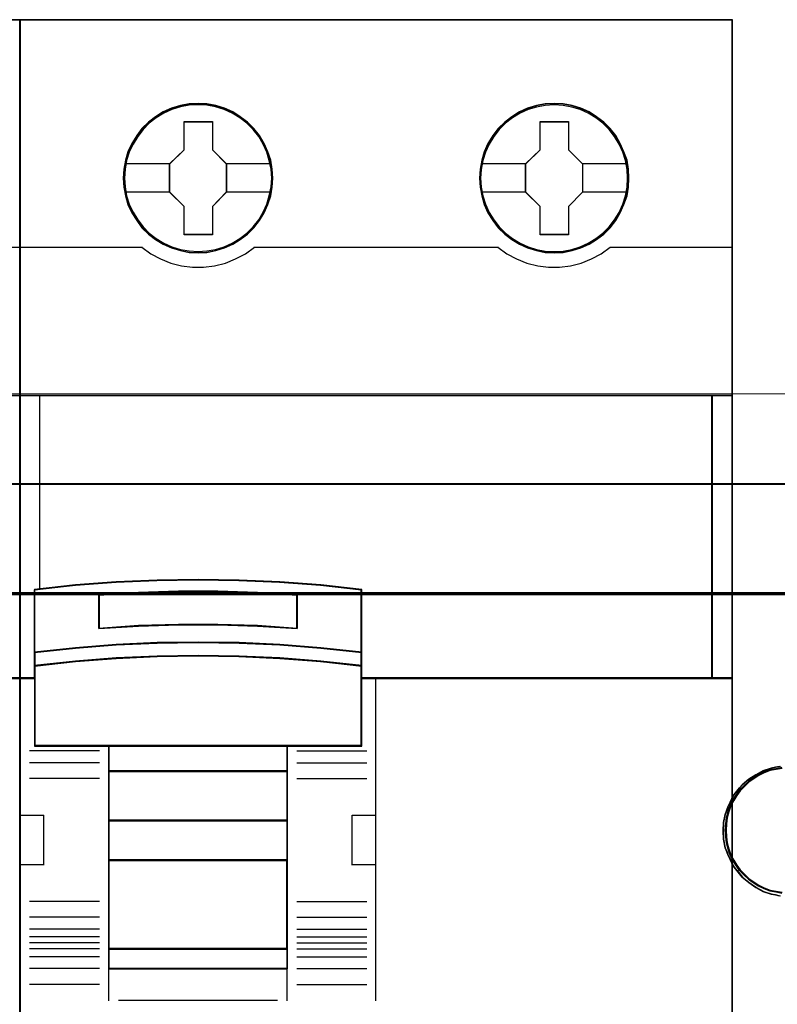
# Model space of a CAD drawing. Header units: millimetres. Extents: x -1290 to 1795, y -4192 to -1311.
# Tile 725 of 1056: x 1513 to 1521, y -2658 to -2648. Entities that reach past the tile are written whole.
import ezdxf

# ---------------------------------------------------------------- set-up
doc = ezdxf.new("R2010")
doc.units = ezdxf.units.MM
doc.layers.add('30', color=7, linetype='Continuous')
doc.layers.add('45', color=7, linetype='Continuous')
doc.layers.add('Aparatura', color=7, linetype='Continuous', lineweight=13)

# ---------------------------------------------------------------- blocks, each defined once
blk = doc.blocks.new('*U370')
at = {"layer": '30', "color": 7}
for points in [[(117.158256, -706.821084), (548.842747, -706.821084), (117.158256, -706.821084)], [(548.842747, -706.821084), (117.158256, -706.821084), (117.158256, -709.385785), (117.158256, -710.863276), (117.158256, -712.424399), (548.842747, -712.424399), (548.842747, -710.863276), (548.842747, -709.385785), (548.842747, -706.821084)], [(117.158256, -712.336426), (548.842747, -712.336426), (117.158256, -712.336426)], [(548.842747, -712.336426), (117.158256, -712.336426), (117.158256, -713.851227), (117.158256, -734.920729), (117.158256, -736.435529), (548.842747, -736.435529), (548.842747, -734.920729), (548.842747, -713.851227), (548.842747, -712.336426)]]:
    blk.add_lwpolyline(points, close=True, dxfattribs=at)
at = {"layer": '30', "color": 59}
blk.add_lwpolyline([(548.79978, -706.862377), (117.201224, -706.862377), (117.201224, -709.388456), (117.201224, -710.843697), (117.201224, -712.38131), (548.79978, -712.38131), (548.79978, -710.843697), (548.79978, -709.388456), (548.79978, -706.862377)], close=True, dxfattribs=at)
at = {"layer": '30', "color": 7}
for points in [[(533.915878, -721.118406), (533.718838, -721.146215), (533.493649, -721.201833), (533.071421, -721.340879), (532.705489, -721.535543), (532.339558, -721.758016), (532.001775, -722.036107), (531.861032, -722.202962), (531.720289, -722.369816), (531.579546, -722.536671), (531.466952, -722.731335), (531.382506, -722.925999), (531.269912, -723.120663), (531.213615, -723.315327), (531.129169, -723.5378), (531.044723, -723.954936), (531.016575, -724.372073), (531.044723, -724.78921), (531.129169, -725.234156), (531.213615, -725.42882), (531.269912, -725.623484), (531.382506, -725.818148), (531.466952, -726.012812), (531.579546, -726.207476), (531.720289, -726.37433), (531.861032, -726.541185), (532.001775, -726.70804), (532.339558, -726.986131), (532.705489, -727.236413), (533.071421, -727.431077), (533.493649, -727.570123), (533.718838, -727.597932), (533.915878, -727.65355)], [(533.85721, -727.65355), (533.664157, -727.597932), (533.443525, -727.570123), (533.02984, -727.431077), (532.671314, -727.236413), (532.312787, -726.986131), (531.981839, -726.70804), (531.843944, -726.541185), (531.706049, -726.37433), (531.568154, -726.207476), (531.457838, -726.012812), (531.375101, -725.818148), (531.264785, -725.623484), (531.209627, -725.42882), (531.12689, -725.234156), (531.044153, -724.78921), (531.016575, -724.372073), (531.044153, -723.954936), (531.12689, -723.5378), (531.209627, -723.315327), (531.264785, -723.120663), (531.375101, -722.925999), (531.457838, -722.731335), (531.568154, -722.536671), (531.706049, -722.369816), (531.843944, -722.202962), (531.981839, -722.036107), (532.312787, -721.758016), (532.671314, -721.535543), (533.02984, -721.340879), (533.443525, -721.201833), (533.664157, -721.146215), (533.85721, -721.118406)], [(533.85721, -721.118406), (533.664157, -721.146215), (533.443525, -721.201833), (533.02984, -721.340879), (532.671314, -721.535543), (532.312787, -721.758016), (531.981839, -722.036107), (531.843944, -722.202962), (531.706049, -722.369816), (531.568154, -722.536671), (531.457838, -722.731335), (531.375101, -722.925999), (531.264785, -723.120663), (531.209627, -723.315327), (531.12689, -723.5378), (531.044153, -723.954936), (531.016575, -724.372073), (531.044153, -724.78921), (531.12689, -725.234156), (531.209627, -725.42882), (531.264785, -725.623484), (531.375101, -725.818148), (531.457838, -726.012812), (531.568154, -726.207476), (531.706049, -726.37433), (531.843944, -726.541185), (531.981839, -726.70804), (532.312787, -726.986131), (532.671314, -727.236413), (533.02984, -727.431077), (533.443525, -727.570123), (533.664157, -727.597932), (533.85721, -727.65355)], [(533.988833, -721.172278), (533.683071, -721.227918), (533.377308, -721.283559), (533.071546, -721.39484), (532.79358, -721.533941), (532.54341, -721.700862), (532.293241, -721.867784), (532.070868, -722.090346), (531.848495, -722.312908), (531.681716, -722.56329), (531.514936, -722.813673), (531.375953, -723.091875), (531.264767, -723.397898), (531.181377, -723.703921), (531.15358, -724.009944), (531.125784, -724.343787), (531.15358, -724.67763), (531.181377, -724.983653), (531.264767, -725.289676), (531.375953, -725.595699), (531.514936, -725.873901), (531.681716, -726.124283), (531.848495, -726.374666), (532.070868, -726.597228), (532.293241, -726.81979), (532.54341, -726.986711), (532.79358, -727.153633), (533.071546, -727.292734), (533.377308, -727.404015), (533.683071, -727.459656), (533.988833, -727.515296)], [(533.988833, -721.172278), (533.683071, -721.227918), (533.377308, -721.283559), (533.071546, -721.39484), (532.79358, -721.533941), (532.54341, -721.700862), (532.293241, -721.867784), (532.070868, -722.090346), (531.848495, -722.312908), (531.681716, -722.56329), (531.514936, -722.813673), (531.375953, -723.091875), (531.264767, -723.397898), (531.181377, -723.703921), (531.15358, -724.009944), (531.125784, -724.343787), (531.15358, -724.67763), (531.181377, -724.983653), (531.264767, -725.289676), (531.375953, -725.595699), (531.514936, -725.873901), (531.681716, -726.124283), (531.848495, -726.374666), (532.070868, -726.597228), (532.293241, -726.81979), (532.54341, -726.986711), (532.79358, -727.153633), (533.071546, -727.292734), (533.377308, -727.404015), (533.683071, -727.459656), (533.988833, -727.515296)], [(533.988833, -727.515296), (533.683071, -727.459656), (533.377308, -727.404015), (533.071546, -727.292734), (532.79358, -727.153633), (532.54341, -726.986711), (532.293241, -726.81979), (532.070868, -726.597228), (531.848495, -726.374666), (531.681716, -726.124283), (531.514936, -725.873901), (531.375953, -725.595699), (531.264767, -725.289676), (531.181377, -724.983653), (531.15358, -724.67763), (531.125784, -724.343787), (531.15358, -724.009944), (531.181377, -723.703921), (531.264767, -723.397898), (531.375953, -723.091875), (531.514936, -722.813673), (531.681716, -722.56329), (531.848495, -722.312908), (532.070868, -722.090346), (532.293241, -721.867784), (532.54341, -721.700862), (532.79358, -721.533941), (533.071546, -721.39484), (533.377308, -721.283559), (533.683071, -721.227918), (533.988833, -721.172278)], [(533.993317, -721.214992), (533.691664, -721.269883), (533.390012, -721.324774), (533.088359, -721.434556), (532.814129, -721.571784), (532.567323, -721.736457), (532.320516, -721.901131), (532.101132, -722.120695), (531.881748, -722.34026), (531.717211, -722.58727), (531.552673, -722.83428), (531.415558, -723.108736), (531.305866, -723.410637), (531.223597, -723.712539), (531.196174, -724.01444), (531.168751, -724.343787), (531.196174, -724.673134), (531.223597, -724.975035), (531.305866, -725.276936), (531.415558, -725.578838), (531.552673, -725.853294), (531.717211, -726.100304), (531.881748, -726.347314), (532.101132, -726.566878), (532.320516, -726.786443), (532.567323, -726.951117), (532.814129, -727.11579), (533.088359, -727.253018), (533.390012, -727.3628), (533.691664, -727.417691), (533.993317, -727.472582)]]:
    blk.add_lwpolyline(points, dxfattribs=at)
blk = doc.blocks.new('*U368')
at = {"layer": '45', "color": 7}
for points in [[(423.4562, -533.437885), (387.435049, -533.437885), (387.435049, -616.396035), (423.4562, -616.396035), (423.4562, -533.437885)], [(400.219693, -541.453332), (400.192053, -541.000581), (400.120188, -540.542309), (399.965401, -540.111644), (399.794029, -539.692021), (399.556321, -539.300005), (399.274387, -538.946638), (398.948229, -538.6264), (398.583374, -538.344811), (398.212991, -538.101871), (397.781798, -537.914145), (397.350606, -537.781633), (396.897301, -537.698813), (396.449524, -537.676727), (395.990692, -537.698813), (395.553971, -537.781633), (395.106194, -537.914145), (394.691586, -538.101871), (394.299091, -538.344811), (393.939764, -538.6264), (393.608077, -538.946638), (393.348256, -539.300005), (393.10502, -539.692021), (392.90048, -540.111644), (392.784389, -540.542309), (392.69594, -541.000581), (392.662771, -541.453332), (392.69594, -541.906083), (392.784389, -542.347791), (392.90048, -542.783978), (393.10502, -543.19808), (393.348256, -543.590096), (393.608077, -543.954505), (393.939764, -544.280265), (394.299091, -544.556332), (394.691586, -544.793751), (395.106194, -544.975955), (395.553971, -545.113989), (395.990692, -545.202331), (396.449524, -545.224416), (396.897301, -545.202331), (397.350606, -545.113989), (397.781798, -544.975955), (398.212991, -544.793751), (398.583374, -544.556332), (398.948229, -544.280265), (399.274387, -543.954505), (399.556321, -543.590096), (399.794029, -543.19808), (399.965401, -542.783978), (400.120188, -542.347791), (400.192053, -541.906083), (400.219693, -541.453332)], [(400.219693, -541.453332), (400.192053, -541.000581), (400.120188, -540.542309), (399.965401, -540.111644), (399.794029, -539.692021), (399.556321, -539.300005), (399.274387, -538.946638), (398.948229, -538.6264), (398.583374, -538.344811), (398.212991, -538.101871), (397.781798, -537.914145), (397.350606, -537.781633), (396.897301, -537.698813), (396.449524, -537.676727), (395.990692, -537.698813), (395.553971, -537.781633), (395.106194, -537.914145), (394.691586, -538.101871), (394.299091, -538.344811), (393.939764, -538.6264), (393.608077, -538.946638), (393.348256, -539.300005), (393.10502, -539.692021), (392.90048, -540.111644), (392.784389, -540.542309), (392.69594, -541.000581), (392.662771, -541.453332), (392.69594, -541.906083), (392.784389, -542.347791), (392.90048, -542.783978), (393.10502, -543.19808), (393.348256, -543.590096), (393.608077, -543.954505), (393.939764, -544.280265), (394.299091, -544.556332), (394.691586, -544.793751), (395.106194, -544.975955), (395.553971, -545.113989), (395.990692, -545.202331), (396.449524, -545.224416), (396.897301, -545.202331), (397.350606, -545.113989), (397.781798, -544.975955), (398.212991, -544.793751), (398.583374, -544.556332), (398.948229, -544.280265), (399.274387, -543.954505), (399.556321, -543.590096), (399.794029, -543.19808), (399.965401, -542.783978), (400.120188, -542.347791), (400.192053, -541.906083), (400.219693, -541.453332)], [(418.217737, -541.453332), (418.195624, -541.000581), (418.123757, -540.542309), (417.968967, -540.111644), (417.786535, -539.692021), (417.559878, -539.300005), (417.277939, -538.946638), (416.951774, -538.6264), (416.581383, -538.344811), (416.21652, -538.09635), (415.785319, -537.914145), (415.354118, -537.781633), (414.900803, -537.698813), (414.441961, -537.676727), (413.994175, -537.698813), (413.546389, -537.781633), (413.098603, -537.914145), (412.683986, -538.09635), (412.302539, -538.344811), (411.943205, -538.6264), (411.611511, -538.946638), (411.340628, -539.300005), (411.097387, -539.692021), (410.903899, -540.111644), (410.787806, -540.542309), (410.699355, -541.000581), (410.666185, -541.453332), (410.699355, -541.906083), (410.787806, -542.347791), (410.903899, -542.783978), (411.097387, -543.19808), (411.340628, -543.590096), (411.611511, -543.954505), (411.943205, -544.280265), (412.302539, -544.556332), (412.683986, -544.793751), (413.098603, -544.975955), (413.546389, -545.113989), (413.994175, -545.202331), (414.441961, -545.224416), (414.900803, -545.202331), (415.354118, -545.113989), (415.785319, -544.975955), (416.21652, -544.793751), (416.581383, -544.556332), (416.951774, -544.280265), (417.277939, -543.954505), (417.559878, -543.590096), (417.786535, -543.19808), (417.968967, -542.783978), (418.123757, -542.347791), (418.195624, -541.906083), (418.217737, -541.453332)], [(418.217737, -541.453332), (418.195624, -541.000581), (418.123757, -540.542309), (417.968967, -540.111644), (417.786535, -539.692021), (417.559878, -539.300005), (417.277939, -538.946638), (416.951774, -538.6264), (416.581383, -538.344811), (416.21652, -538.09635), (415.785319, -537.914145), (415.354118, -537.781633), (414.900803, -537.698813), (414.441961, -537.676727), (413.994175, -537.698813), (413.546389, -537.781633), (413.098603, -537.914145), (412.683986, -538.09635), (412.302539, -538.344811), (411.943205, -538.6264), (411.611511, -538.946638), (411.340628, -539.300005), (411.097387, -539.692021), (410.903899, -540.111644), (410.787806, -540.542309), (410.699355, -541.000581), (410.666185, -541.453332), (410.699355, -541.906083), (410.787806, -542.347791), (410.903899, -542.783978), (411.097387, -543.19808), (411.340628, -543.590096), (411.611511, -543.954505), (411.943205, -544.280265), (412.302539, -544.556332), (412.683986, -544.793751), (413.098603, -544.975955), (413.546389, -545.113989), (413.994175, -545.202331), (414.441961, -545.224416), (414.900803, -545.202331), (415.354118, -545.113989), (415.785319, -544.975955), (416.21652, -544.793751), (416.581383, -544.556332), (416.951774, -544.280265), (417.277939, -543.954505), (417.559878, -543.590096), (417.786535, -543.19808), (417.968967, -542.783978), (418.123757, -542.347791), (418.195624, -541.906083), (418.217737, -541.453332)], [(418.201624, -541.45332), (418.179605, -541.002508), (418.108045, -540.546198), (417.953916, -540.117376), (417.772263, -539.69955), (417.546573, -539.309213), (417.265837, -538.957359), (416.941063, -538.638492), (416.572253, -538.358109), (416.208948, -538.110712), (415.779586, -537.929287), (415.350225, -537.797342), (414.898845, -537.714876), (414.441961, -537.692885), (413.996086, -537.714876), (413.550211, -537.797342), (413.104336, -537.929287), (412.691488, -538.110712), (412.311669, -538.358109), (411.953868, -538.638492), (411.62359, -538.957359), (411.353863, -539.309213), (411.111659, -539.69955), (410.918997, -540.117376), (410.8034, -540.546198), (410.715326, -541.002508), (410.682298, -541.45332), (410.715326, -541.904133), (410.8034, -542.34395), (410.918997, -542.778269), (411.111659, -543.190598), (411.353863, -543.580935), (411.62359, -543.943784), (411.953868, -544.268149), (412.311669, -544.543035), (412.691488, -544.779436), (413.104336, -544.960861), (413.550211, -545.098304), (413.996086, -545.186267), (414.441961, -545.208258), (414.898845, -545.186267), (415.350225, -545.098304), (415.779586, -544.960861), (416.208948, -544.779436), (416.572253, -544.543035), (416.941063, -544.268149), (417.265837, -543.943784), (417.546573, -543.580935), (417.772263, -543.190598), (417.953916, -542.778269), (418.108045, -542.34395), (418.179605, -541.904133), (418.201624, -541.45332)], [(395.737486, -538.583383), (397.179585, -538.583383), (397.179585, -540.015667), (397.892283, -540.729044), (397.892283, -542.161327), (397.179585, -542.885764), (397.179585, -544.306988), (395.737486, -544.306988), (395.737486, -542.885764), (395.008085, -542.161327), (395.008085, -540.729044), (395.737486, -540.015667), (395.737486, -538.583383)], [(395.737486, -538.583383), (397.179585, -538.583383), (397.179585, -538.583383), (397.179585, -540.015667), (397.179585, -540.015667), (397.892283, -540.729044), (397.892283, -540.729044), (397.892283, -542.161327), (397.892283, -542.161327), (397.179585, -542.885764), (397.179585, -542.885764), (397.179585, -544.306988), (397.179585, -544.306988), (395.737486, -544.306988), (395.737486, -544.306988), (395.737486, -542.885764), (395.737486, -542.885764), (395.008085, -542.161327), (395.008085, -542.161327), (395.008085, -540.729044), (395.008085, -540.729044), (395.737486, -540.015667), (395.737486, -540.015667), (395.737486, -538.583383), (395.737486, -538.583383)], [(395.745449, -538.599542), (397.171436, -538.599542), (397.171436, -540.023738), (397.87617, -540.733087), (397.87617, -542.157284), (397.171436, -542.87763), (397.171436, -544.290829), (395.745449, -544.290829), (395.745449, -542.87763), (395.024197, -542.157284), (395.024197, -540.733087), (395.745449, -540.023738), (395.745449, -538.599542)], [(413.733936, -538.583383), (415.170467, -538.583383), (415.170467, -540.015667), (415.883165, -540.729044), (415.883165, -542.161327), (415.170467, -542.885764), (415.170467, -544.306988), (413.733936, -544.306988), (413.733936, -542.885764), (412.998967, -542.161327), (412.998967, -540.729044), (413.733936, -540.015667), (413.733936, -538.583383)], [(413.733936, -538.583383), (415.170467, -538.583383), (415.170467, -538.583383), (415.170467, -540.015667), (415.170467, -540.015667), (415.883165, -540.729044), (415.883165, -540.729044), (415.883165, -542.161327), (415.883165, -542.161327), (415.170467, -542.885764), (415.170467, -542.885764), (415.170467, -544.306988), (415.170467, -544.306988), (413.733936, -544.306988), (413.733936, -544.306988), (413.733936, -542.885764), (413.733936, -542.885764), (412.998967, -542.161327), (412.998967, -542.161327), (412.998967, -540.729044), (412.998967, -540.729044), (413.733936, -540.015667), (413.733936, -540.015667), (413.733936, -538.583383), (413.733936, -538.583383)], [(413.741837, -538.599542), (415.162318, -538.599542), (415.162318, -540.023738), (415.867052, -540.733087), (415.867052, -542.157284), (415.162318, -542.87763), (415.162318, -544.290829), (413.741837, -544.290829), (413.741837, -542.87763), (413.015079, -542.157284), (413.015079, -540.733087), (413.741837, -540.023738), (413.741837, -538.599542)], [(422.450043, -552.430987), (387.435049, -552.430987), (387.435049, -566.745384), (388.184269, -566.745384), (388.184269, -566.11176), (388.184269, -565.428547), (388.184269, -562.254917), (390.244623, -562.034526), (392.304976, -561.880252), (394.370839, -561.786586), (396.44221, -561.753527), (398.508073, -561.786586), (400.568426, -561.880252), (402.639798, -562.034526), (404.700152, -562.254917), (404.700152, -565.428547), (404.700152, -566.11176), (404.700152, -566.745384), (405.438353, -566.745384), (422.450043, -566.745384), (422.450043, -552.430987)], [(422.416027, -552.430987), (422.416027, -566.745384), (423.4562, -566.745384), (423.4562, -552.430987), (422.416027, -552.430987)], [(398.518258, -564.959866), (400.580818, -565.048584), (402.654407, -565.209386), (404.716966, -565.431181), (404.716966, -562.237326), (402.654407, -562.015531), (400.580818, -561.860274), (398.518258, -561.766011), (396.450184, -561.732742), (394.376595, -561.766011), (392.30852, -561.860274), (390.245961, -562.015531), (388.183401, -562.237326), (388.183401, -565.431181), (390.245961, -565.209386), (392.30852, -565.048584), (394.376595, -564.959866), (396.450184, -564.932141), (398.518258, -564.959866)], [(401.463963, -562.522239), (401.463963, -564.210337), (399.459586, -564.092953), (397.449687, -564.037055), (395.450832, -564.037055), (393.440933, -564.092953), (391.431034, -564.210337), (391.431034, -562.522239), (393.440933, -562.399265), (395.450832, -562.337778), (397.449687, -562.337778), (399.459586, -562.399265), (401.463963, -562.522239)], [(397.449687, -564.037055), (399.459586, -564.092953), (401.463963, -564.210337), (401.463963, -562.522239), (399.459586, -562.399265), (397.449687, -562.337778), (395.450832, -562.337778), (393.440933, -562.399265), (391.431034, -562.522239), (391.431034, -564.210337), (393.440933, -564.092953), (395.450832, -564.037055), (397.449687, -564.037055)], [(397.446468, -564.025351), (399.449911, -564.08039), (401.44785, -564.195974), (401.44785, -562.533772), (399.449911, -562.412684), (397.446468, -562.35214), (395.454033, -562.35214), (393.45059, -562.412684), (391.447147, -562.533772), (391.447147, -564.195974), (393.45059, -564.08039), (395.454033, -564.025351), (397.446468, -564.025351)], [(400.580818, -565.728909), (402.654407, -565.887236), (404.716966, -566.113417), (404.716966, -565.412254), (402.654407, -565.186073), (400.580818, -565.022091), (398.518258, -564.931618), (396.450184, -564.903345), (394.376595, -564.931618), (392.30852, -565.022091), (390.245961, -565.186073), (388.183401, -565.412254), (388.183401, -566.113417), (390.245961, -565.887236), (392.30852, -565.728909), (394.376595, -565.632781), (396.450184, -565.598854), (398.518258, -565.632781), (400.580818, -565.728909)], [(400.572767, -565.723019), (402.642314, -565.877118), (404.700854, -566.097259), (404.700854, -565.414821), (402.642314, -565.19468), (400.572767, -565.035078), (398.514227, -564.947021), (396.450184, -564.919504), (394.380636, -564.947021), (392.316593, -565.035078), (390.258054, -565.19468), (388.199514, -565.414821), (388.199514, -566.097259), (390.258054, -565.877118), (392.316593, -565.723019), (394.380636, -565.629459), (396.450184, -565.596438), (398.514227, -565.629459), (400.572767, -565.723019)], [(388.183401, -566.720957), (388.183401, -570.170929), (391.933509, -570.170929), (400.955829, -570.170929), (404.716966, -570.170929), (404.716966, -566.720957), (404.716966, -566.084124), (402.654407, -565.862617), (400.580818, -565.707562), (398.518258, -565.613422), (396.450184, -565.580196), (394.376595, -565.613422), (392.30852, -565.707562), (390.245961, -565.862617), (388.183401, -566.084124), (388.183401, -566.720957)], [(388.199514, -566.729085), (388.199514, -570.15477), (391.942313, -570.15477), (400.947047, -570.15477), (404.700854, -570.15477), (404.700854, -566.729085), (404.700854, -566.096735), (402.642314, -565.876787), (400.572767, -565.722824), (398.514227, -565.629346), (396.450184, -565.596354), (394.380636, -565.629346), (392.316593, -565.722824), (390.258054, -565.876787), (388.199514, -566.096735), (388.199514, -566.729085)], [(400.962674, -570.136817), (391.925161, -570.136817), (391.925161, -571.445633), (400.962674, -571.445633), (400.962674, -570.136817)], [(400.946562, -570.152975), (391.941274, -570.152975), (391.941274, -571.429475), (400.946562, -571.429475), (400.946562, -570.152975)], [(400.962674, -571.413317), (391.925161, -571.413317), (391.925161, -573.935796), (400.962674, -573.935796), (400.962674, -571.413317)], [(400.946562, -571.42768), (391.941274, -571.42768), (391.941274, -573.919638), (400.946562, -573.919638), (400.946562, -571.42768)], [(400.962674, -573.90348), (391.925161, -573.90348), (391.925161, -575.941212), (400.962674, -575.941212), (400.962674, -573.90348)], [(400.946562, -573.917843), (391.941274, -573.917843), (391.941274, -575.926849), (400.946562, -575.926849), (400.946562, -573.917843)], [(400.962674, -575.908896), (391.925161, -575.908896), (391.925161, -580.4332), (400.962674, -580.4332), (400.962674, -575.908896)], [(400.946562, -575.925054), (391.941274, -575.925054), (391.941274, -580.417042), (400.946562, -580.417042), (400.946562, -575.925054)], [(400.962674, -580.400884), (391.925161, -580.400884), (391.925161, -581.427829), (400.962674, -581.427829), (400.962674, -580.400884)], [(400.946562, -580.415247), (391.941274, -580.415247), (391.941274, -581.413466), (400.946562, -581.413466), (400.946562, -580.415247)]]:
    blk.add_lwpolyline(points, close=True, dxfattribs=at)
at = {"layer": '45', "color": 139}
for points in [[(423.4562, -533.437885), (387.435049, -533.437885), (387.435049, -616.396035), (423.4562, -616.396035), (423.4562, -533.437885)], [(400.169565, -541.4534), (400.136397, -541.000678), (400.047951, -540.558998), (399.926337, -540.133882), (399.738389, -539.725328), (399.511745, -539.344379), (399.224294, -538.991035), (398.914732, -538.676339), (398.555418, -538.394768), (398.168465, -538.162886), (397.764929, -537.980693), (397.333753, -537.848189), (396.897049, -537.765374), (396.449289, -537.737769), (396.001529, -537.765374), (395.559297, -537.848189), (395.128121, -537.980693), (394.724584, -538.162886), (394.337631, -538.394768), (393.983846, -538.676339), (393.674283, -538.991035), (393.397889, -539.344379), (393.160189, -539.725328), (392.97224, -540.133882), (392.839571, -540.558998), (392.76218, -541.000678), (392.729013, -541.4534), (392.76218, -541.895079), (392.839571, -542.336759), (392.97224, -542.761876), (393.160189, -543.17595), (393.397889, -543.56242), (393.674283, -543.904722), (393.983846, -544.22494), (394.337631, -544.50651), (394.724584, -544.732871), (395.128121, -544.915064), (395.559297, -545.047568), (396.001529, -545.130383), (396.449289, -545.157988), (396.897049, -545.130383), (397.333753, -545.047568), (397.764929, -544.915064), (398.168465, -544.732871), (398.555418, -544.50651), (398.914732, -544.22494), (399.224294, -543.904722), (399.511745, -543.56242), (399.738389, -543.17595), (399.926337, -542.761876), (400.047951, -542.336759), (400.136397, -541.895079), (400.169565, -541.4534)], [(418.156866, -541.453265), (418.129226, -541.006064), (418.040778, -540.564384), (417.908105, -540.139268), (417.725681, -539.730714), (417.493504, -539.349765), (417.217103, -538.996421), (416.902006, -538.676204), (416.542685, -538.394633), (416.161252, -538.168272), (415.752179, -537.986079), (415.33205, -537.853575), (414.889809, -537.77076), (414.44204, -537.743155), (413.99427, -537.77076), (413.546501, -537.853575), (413.126372, -537.986079), (412.717299, -538.168272), (412.335866, -538.394633), (411.982073, -538.676204), (411.65592, -538.996421), (411.390575, -539.349765), (411.15287, -539.730714), (410.964918, -540.139268), (410.843301, -540.564384), (410.754853, -541.006064), (410.721685, -541.453265), (410.754853, -541.900465), (410.843301, -542.342145), (410.964918, -542.767262), (411.15287, -543.181336), (411.390575, -543.562285), (411.65592, -543.910108), (411.982073, -544.224805), (412.335866, -544.506375), (412.717299, -544.738257), (413.126372, -544.92045), (413.546501, -545.052954), (413.99427, -545.135769), (414.44204, -545.163374), (414.889809, -545.135769), (415.33205, -545.052954), (415.752179, -544.92045), (416.161252, -544.738257), (416.542685, -544.506375), (416.902006, -544.224805), (417.217103, -543.910108), (417.493504, -543.562285), (417.725681, -543.181336), (417.908105, -542.767262), (418.040778, -542.342145), (418.129226, -541.900465), (418.156866, -541.453265)], [(422.43393, -552.447145), (387.451162, -552.447145), (387.451162, -566.729226), (388.199692, -566.729226), (388.199692, -566.097032), (388.199692, -565.415362), (388.199692, -562.248896), (390.25815, -562.029003), (392.316607, -561.875077), (394.380568, -561.781623), (396.450033, -561.748639), (398.513995, -561.781623), (400.572452, -561.875077), (402.641917, -562.029003), (404.700375, -562.248896), (404.700375, -565.415362), (404.700375, -566.097032), (404.700375, -566.729226), (405.437897, -566.729226), (422.43393, -566.729226), (422.43393, -552.447145)], [(388.199514, -566.729085), (388.199514, -570.15477), (391.942313, -570.15477), (400.947047, -570.15477), (404.700854, -570.15477), (404.700854, -566.729085), (404.700854, -566.096735), (402.642314, -565.876787), (400.572767, -565.722824), (398.514227, -565.629346), (396.450184, -565.596354), (394.380636, -565.629346), (392.316593, -565.722824), (390.258054, -565.876787), (388.199514, -566.096735), (388.199514, -566.729085)], [(400.960884, -575.9071), (391.923371, -575.9071), (391.923371, -580.436791), (400.960884, -580.436791), (400.960884, -575.9071)], [(400.941191, -575.925054), (391.941274, -575.925054), (391.941274, -580.417042), (400.941191, -580.417042), (400.941191, -575.925054)]]:
    blk.add_lwpolyline(points, close=True, dxfattribs=at)
at = {"layer": '45', "color": 59}
for points in [[(423.440088, -533.454043), (387.451162, -533.454043), (387.451162, -616.379877), (423.440088, -616.379877), (423.440088, -533.454043)], [(398.518258, -564.959866), (400.580818, -565.048584), (402.654407, -565.209386), (404.716966, -565.431181), (404.716966, -562.237326), (402.654407, -562.015531), (400.580818, -561.860274), (398.518258, -561.766011), (396.450184, -561.732742), (394.376595, -561.766011), (392.30852, -561.860274), (390.245961, -562.015531), (388.183401, -562.237326), (388.183401, -565.431181), (390.245961, -565.209386), (392.30852, -565.048584), (394.376595, -564.959866), (396.450184, -564.932141), (398.518258, -564.959866)], [(401.463963, -562.522239), (401.463963, -564.210337), (399.459586, -564.092953), (397.449687, -564.037055), (395.450832, -564.037055), (393.440933, -564.092953), (391.431034, -564.210337), (391.431034, -562.522239), (393.440933, -562.399265), (395.450832, -562.337778), (397.449687, -562.337778), (399.459586, -562.399265), (401.463963, -562.522239)], [(397.449687, -564.037055), (399.459586, -564.092953), (401.463963, -564.210337), (401.463963, -562.522239), (399.459586, -562.399265), (397.449687, -562.337778), (395.450832, -562.337778), (393.440933, -562.399265), (391.431034, -562.522239), (391.431034, -564.210337), (393.440933, -564.092953), (395.450832, -564.037055), (397.449687, -564.037055)], [(397.446468, -564.025351), (399.449911, -564.08039), (401.44785, -564.195974), (401.44785, -562.533772), (399.449911, -562.412684), (397.446468, -562.35214), (395.454033, -562.35214), (393.45059, -562.412684), (391.447147, -562.533772), (391.447147, -564.195974), (393.45059, -564.08039), (395.454033, -564.025351), (397.446468, -564.025351)], [(400.580818, -565.728909), (402.654407, -565.887236), (404.716966, -566.113417), (404.716966, -565.412254), (402.654407, -565.186073), (400.580818, -565.022091), (398.518258, -564.931618), (396.450184, -564.903345), (394.376595, -564.931618), (392.30852, -565.022091), (390.245961, -565.186073), (388.183401, -565.412254), (388.183401, -566.113417), (390.245961, -565.887236), (392.30852, -565.728909), (394.376595, -565.632781), (396.450184, -565.598854), (398.518258, -565.632781), (400.580818, -565.728909)], [(400.572767, -565.723019), (402.642314, -565.877118), (404.700854, -566.097259), (404.700854, -565.414821), (402.642314, -565.19468), (400.572767, -565.035078), (398.514227, -564.947021), (396.450184, -564.919504), (394.380636, -564.947021), (392.316593, -565.035078), (390.258054, -565.19468), (388.199514, -565.414821), (388.199514, -566.097259), (390.258054, -565.877118), (392.316593, -565.723019), (394.380636, -565.629459), (396.450184, -565.596438), (398.514227, -565.629459), (400.572767, -565.723019)], [(388.183401, -566.720957), (388.183401, -570.170929), (391.933509, -570.170929), (400.955829, -570.170929), (404.716966, -570.170929), (404.716966, -566.720957), (404.716966, -566.084124), (402.654407, -565.862617), (400.580818, -565.707562), (398.518258, -565.613422), (396.450184, -565.580196), (394.376595, -565.613422), (392.30852, -565.707562), (390.245961, -565.862617), (388.183401, -566.084124), (388.183401, -566.720957)], [(400.962674, -570.136817), (391.925161, -570.136817), (391.925161, -571.445633), (400.962674, -571.445633), (400.962674, -570.136817)], [(400.946562, -570.152975), (391.941274, -570.152975), (391.941274, -571.429475), (400.946562, -571.429475), (400.946562, -570.152975)], [(400.962674, -571.413317), (391.925161, -571.413317), (391.925161, -573.935796), (400.962674, -573.935796), (400.962674, -571.413317)], [(400.946562, -571.42768), (391.941274, -571.42768), (391.941274, -573.919638), (400.946562, -573.919638), (400.946562, -571.42768)], [(400.962674, -573.90348), (391.925161, -573.90348), (391.925161, -575.941212), (400.962674, -575.941212), (400.962674, -573.90348)], [(400.946562, -573.917843), (391.941274, -573.917843), (391.941274, -575.926849), (400.946562, -575.926849), (400.946562, -573.917843)], [(400.962674, -575.908896), (391.925161, -575.908896), (391.925161, -580.4332), (400.962674, -580.4332), (400.962674, -575.908896)], [(400.946562, -575.925054), (391.941274, -575.925054), (391.941274, -580.417042), (400.946562, -580.417042), (400.946562, -575.925054)], [(400.962674, -580.400884), (391.925161, -580.400884), (391.925161, -581.427829), (400.962674, -581.427829), (400.962674, -580.400884)], [(400.946562, -580.415247), (391.941274, -580.415247), (391.941274, -581.413466), (400.946562, -581.413466), (400.946562, -580.415247)]]:
    blk.add_lwpolyline(points, close=True, dxfattribs=at)
at = {"layer": '45', "color": 140}
for points in [[(400.203581, -541.45332), (400.176058, -541.002508), (400.104499, -540.546198), (399.950372, -540.117376), (399.779732, -539.69955), (399.543037, -539.309213), (399.262305, -538.957359), (398.937538, -538.638492), (398.574239, -538.358109), (398.205435, -538.116209), (397.776082, -537.929287), (397.346728, -537.797342), (396.895356, -537.714876), (396.449489, -537.692885), (395.992613, -537.714876), (395.557755, -537.797342), (395.111888, -537.929287), (394.699048, -538.116209), (394.308226, -538.358109), (393.950431, -538.638492), (393.620159, -538.957359), (393.361446, -539.309213), (393.119247, -539.69955), (392.915579, -540.117376), (392.799984, -540.546198), (392.711911, -541.002508), (392.678884, -541.45332), (392.711911, -541.904133), (392.799984, -542.34395), (392.915579, -542.778269), (393.119247, -543.190598), (393.361446, -543.580935), (393.620159, -543.943784), (393.950431, -544.268149), (394.308226, -544.543035), (394.699048, -544.779436), (395.111888, -544.960861), (395.557755, -545.098304), (395.992613, -545.186267), (396.449489, -545.208258), (396.895356, -545.186267), (397.346728, -545.098304), (397.776082, -544.960861), (398.205435, -544.779436), (398.574239, -544.543035), (398.937538, -544.268149), (399.262305, -543.943784), (399.543037, -543.580935), (399.779732, -543.190598), (399.950372, -542.778269), (400.104499, -542.34395), (400.176058, -541.904133), (400.203581, -541.45332)], [(422.450043, -552.430987), (387.435049, -552.430987), (387.435049, -566.745384), (388.184269, -566.745384), (388.184269, -566.11176), (388.184269, -565.428547), (388.184269, -562.254917), (390.244623, -562.034526), (392.304976, -561.880252), (394.370839, -561.786586), (396.44221, -561.753527), (398.508073, -561.786586), (400.568426, -561.880252), (402.639798, -562.034526), (404.700152, -562.254917), (404.700152, -565.428547), (404.700152, -566.11176), (404.700152, -566.745384), (405.438353, -566.745384), (422.450043, -566.745384), (422.450043, -552.430987)], [(422.416027, -552.430987), (422.416027, -566.745384), (423.4562, -566.745384), (423.4562, -552.430987), (422.416027, -552.430987)], [(422.43214, -552.447145), (422.43214, -566.729226), (423.440088, -566.729226), (423.440088, -552.447145), (422.43214, -552.447145)]]:
    blk.add_lwpolyline(points, close=True, dxfattribs=at)
at = {"layer": '45', "color": 7}
for points in [[(392.734384, -540.71627), (395.04031, -540.71627)], [(397.858267, -540.71627), (400.153452, -540.71627)], [(410.737798, -540.71627), (413.032983, -540.71627)], [(415.850939, -540.71627), (418.146124, -540.71627)], [(392.734384, -542.139989), (395.04031, -542.139989)], [(397.858267, -542.139989), (400.153452, -542.139989)], [(410.737798, -542.139989), (413.032983, -542.139989)], [(415.850939, -542.139989), (418.146124, -542.139989)]]:
    blk.add_lwpolyline(points, dxfattribs=at)
at = {"layer": '45', "color": 139}
for points in [[(387.435049, -544.933568), (393.636703, -544.933568)], [(393.604477, -544.933568), (394.052925, -545.268412), (394.551201, -545.535153), (395.071622, -545.739465), (395.608652, -545.887023), (396.173364, -545.955127), (396.727004, -545.955127), (397.280643, -545.887023), (397.828746, -545.739465), (398.343631, -545.535153), (398.847443, -545.268412), (399.295891, -544.933568)], [(399.261875, -544.933568), (411.629375, -544.933568)], [(411.595359, -544.933568), (412.04382, -545.268412), (412.536574, -545.535153), (413.062546, -545.739465), (413.610665, -545.887023), (414.158784, -545.955127), (414.71244, -545.955127), (415.266095, -545.887023), (415.814214, -545.739465), (416.334651, -545.535153), (416.821868, -545.268412), (417.281402, -544.933568)], [(417.249176, -544.933568), (423.4562, -544.933568)], [(387.435049, -552.430987), (423.4562, -552.430987)], [(422.416027, -566.745384), (422.416027, -552.430987)], [(404.716966, -562.265963), (402.654407, -562.03158), (400.580818, -561.867512), (398.518258, -561.767899), (396.450184, -561.732742), (394.376595, -561.767899), (392.30852, -561.867512), (390.245961, -562.03158), (388.183401, -562.265963)], [(388.183401, -562.231851), (388.183401, -570.170929)], [(401.463963, -562.551425), (399.459586, -562.408993), (397.449687, -562.337778), (395.450832, -562.337778), (393.440933, -562.408993), (391.431034, -562.551425)], [(404.68295, -570.170929), (404.68295, -562.231851)], [(391.431034, -564.210337), (391.431034, -562.519109)], [(401.431737, -564.210337), (401.431737, -562.519109)], [(401.463963, -564.210337), (399.459586, -564.072905), (397.449687, -564.007461), (395.450832, -564.007461), (393.440933, -564.072905), (391.431034, -564.210337)], [(404.716966, -565.431181), (402.654407, -565.196587), (400.580818, -565.026507), (398.518258, -564.93267), (396.450184, -564.903345), (394.376595, -564.93267), (392.30852, -565.026507), (390.245961, -565.196587), (388.183401, -565.431181)], [(404.716966, -566.113417), (402.654407, -565.879034), (400.580818, -565.714966), (398.518258, -565.615353), (396.450184, -565.580196), (394.376595, -565.615353), (392.30852, -565.714966), (390.245961, -565.879034), (388.183401, -566.113417)], [(388.215627, -566.713067), (387.435049, -566.713067)], [(423.4562, -566.713067), (404.68295, -566.713067)], [(405.42056, -566.713067), (405.42056, -583.043652)], [(391.46326, -570.395348), (387.930967, -570.395348)], [(404.716966, -570.136817), (388.183401, -570.136817)], [(391.925161, -570.136817), (391.925161, -581.427829)], [(391.925161, -570.136817), (400.962674, -570.136817)], [(400.930449, -570.136817), (400.930449, -581.427829)], [(401.431737, -570.395348), (404.969401, -570.395348)], [(391.46326, -571.000384), (387.930967, -571.000384)], [(391.925161, -571.413317), (400.962674, -571.413317)], [(401.431737, -571.000384), (404.969401, -571.000384)], [(391.46326, -571.797524), (387.930967, -571.797524)], [(401.431737, -571.797524), (404.969401, -571.797524)], [(387.435049, -573.661106), (388.661416, -573.661106)], [(388.62919, -573.661106), (388.62919, -576.183586)], [(391.925161, -573.90348), (400.962674, -573.90348)], [(404.231791, -576.183586), (404.231791, -573.661106)], [(404.231791, -573.661106), (405.454576, -573.661106)], [(391.923371, -575.9071), (400.960884, -575.9071)], [(391.925161, -575.908896), (400.962674, -575.908896)], [(387.435049, -576.151269), (388.661416, -576.151269)], [(404.231791, -576.151269), (405.454576, -576.151269)], [(391.46326, -578.014852), (387.930967, -578.014852)], [(401.431737, -578.014852), (404.969401, -578.014852)], [(391.46326, -578.817377), (387.930967, -578.817377)], [(401.431737, -578.817377), (404.969401, -578.817377)], [(391.46326, -579.411641), (387.930967, -579.411641)], [(401.431737, -579.411641), (404.969401, -579.411641)], [(391.46326, -579.812006), (387.930967, -579.812006)], [(401.431737, -579.812006), (404.969401, -579.812006)], [(391.46326, -580.115422), (387.930967, -580.115422)], [(391.46326, -580.417042), (387.930967, -580.417042)], [(391.923371, -580.397293), (400.960884, -580.397293)], [(391.925161, -580.400884), (400.962674, -580.400884)], [(401.431737, -580.115422), (404.969401, -580.115422)], [(401.431737, -580.417042), (404.969401, -580.417042)], [(391.46326, -580.812021), (387.930967, -580.812021)], [(401.431737, -580.812021), (404.969401, -580.812021)], [(391.46326, -581.411671), (387.930967, -581.411671)], [(391.925161, -581.395513), (400.962674, -581.395513)], [(391.925161, -581.395513), (391.925161, -583.043652)], [(400.930449, -581.395513), (400.930449, -583.043652)], [(401.431737, -581.411671), (404.969401, -581.411671)], [(391.46326, -582.214196), (387.930967, -582.214196)], [(401.431737, -582.214196), (404.969401, -582.214196)], [(392.426449, -583.011336), (400.466757, -583.011336)]]:
    blk.add_lwpolyline(points, dxfattribs=at)
at = {"layer": '45', "color": 140}
blk.add_lwpolyline([(388.430465, -552.430987), (388.430465, -562.231851)], dxfattribs=at)

msp = doc.modelspace()

# ---------------------------------------------------------------- linework, layer by layer
at = {"layer": 'Aparatura', "color": 7, "lineweight": 13}
msp.add_lwpolyline([(1437.7952, -2660.7133), (1437.7952, -2651.697), (1524.1608, -2651.697), (1524.1608, -2660.7133)], dxfattribs=at)
msp.add_lwpolyline([(1437.7952, -2651.697), (1524.1608, -2651.697), (1524.1608, -2660.7133), (1437.7952, -2660.7133), (1437.7952, -2651.697)], close=True, dxfattribs=at)

# ---------------------------------------------------------------- block references
at = {"layer": 'Aparatura', "color": 7, "lineweight": 13, "xscale": 0.2, "yscale": 0.2, "zscale": 0.2}
for name, p in [('*U368', (1428.684, -2541.227)), ('*U368', (1435.8853, -2541.227)), ('*U370', (1414.278, -2511.2423))]:
    msp.add_blockref(name, p, dxfattribs=at)

doc.saveas('drawing.dxf')
